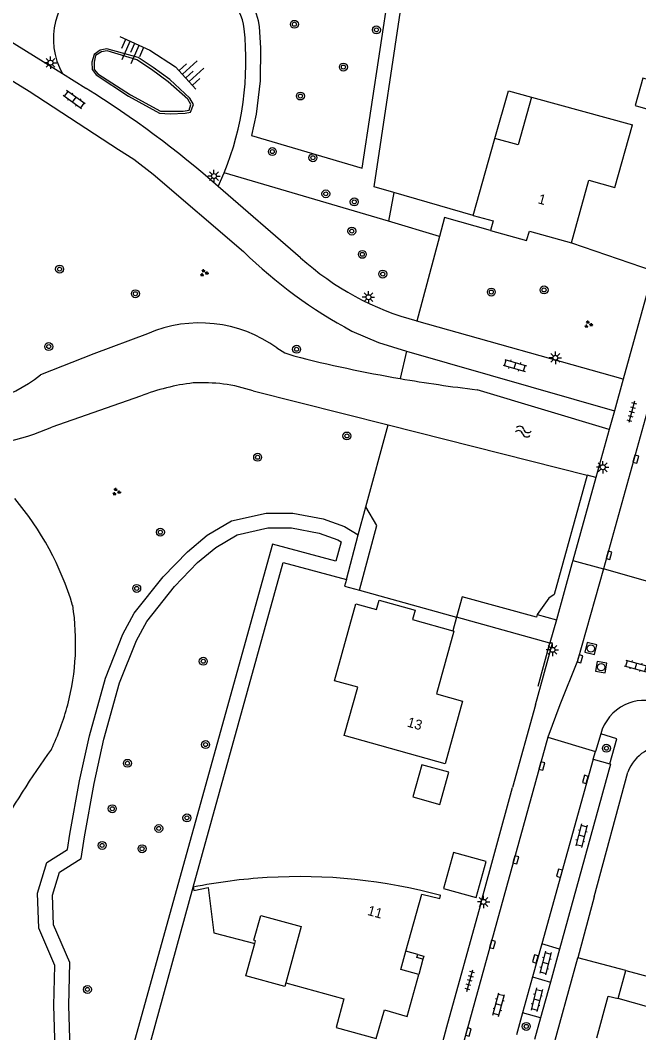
# Model space of a CAD drawing. Extents: x 136000 to 141014, y 402000 to 403500.
# Drawn here: x 138808.4 to 138870.7, y 402466.9 to 402569 of the extents above; entities that cross this region are included whole.
import ezdxf

# ---------------------------------------------------------------- set-up
doc = ezdxf.new("R2010")
doc.units = 0
for name, color, linetype in [('gg-afsc-erfafscheiding', 7, 'Continuous'), ('gg-afsc-hekwerk', 7, 'Continuous'), ('gg-afsc-muur', 7, 'Continuous'), ('gg-anno-huisnummerreeks BGT', 7, 'Continuous'), ('gg-bbg-bijgebouw', 7, 'Continuous'), ('gg-bbg-gedigitaliseerde bebouwing', 7, 'Continuous'), ('gg-bbg-hoofdgebouw', 7, 'Continuous'), ('gg-bbg-luifel en loopbrug', 7, 'Continuous'), ('gg-bbg-onder overbouw', 7, 'Continuous'), ('gg-bbg-pand overbouw', 7, 'Continuous'), ('gg-bbg-pilaar onder overbouw', 7, 'Continuous'), ('gg-bbg-pilaar pand', 7, 'Continuous'), ('gg-bbg-tussenscheiding', 7, 'Continuous'), ('gg-knt-bovenkant onderkant talud', 7, 'Continuous'), ('gg-knt-verharding', 7, 'Continuous'), ('gg-knt-verharding nz', 7, 'Continuous'), ('gg-kntw-bovenkant insteek waterloop', 7, 'Continuous'), ('gt-grn-groengrens', 7, 'Continuous'), ('gt-grn-vlakafsluiter', 7, 'Continuous'), ('gt-grn-weggrens', 7, 'Continuous'), ('gt-symb-boom', 7, 'Continuous'), ('gt-symb-groenvak', 7, 'Continuous'), ('gt-symb-klinker verharding', 7, 'Continuous'), ('gt-symb-kolk', 7, 'Continuous'), ('gt-symb-lichtmast', 7, 'Continuous'), ('gt-symb-rioolschacht', 7, 'Continuous'), ('gt-symb-talud symbool', 7, 'Continuous'), ('gt-symb-tegel verharding', 7, 'Continuous'), ('gt-symb-watersymbool', 7, 'Continuous')]:
    doc.layers.add(name, color=color, linetype=linetype)

# ---------------------------------------------------------------- blocks, each defined once
blk = doc.blocks.new('gt0-BOOM')
at = {"layer": 'gt-symb-boom'}
for radius in [0.4, 0.2]:
    blk.add_circle((0, 0), radius, dxfattribs=at)
blk = doc.blocks.new('gt0-TALUD_1')
at = {"layer": 'gt-symb-talud symbool'}
for p, q in [((-0.5, -2), (-0.5, 0)), ((0, -1), (0, 0)), ((-1, -1), (-1, 0)), ((0.5, -2), (0.5, 0)), ((1, -1), (1, 0))]:
    blk.add_line(p, q, dxfattribs=at)
blk = doc.blocks.new('gt0-TEG1')
at = {"layer": 'gt-symb-tegel verharding'}
for p, q in [((-1.12, 0), (1.12, 0)), ((-0.9, -0.25), (-0.9, 0.25)), ((-0.45, -0.25), (-0.45, 0.25)), ((0, -0.25), (0, 0.25)), ((0.45, -0.25), (0.45, 0.25)), ((0.9, -0.25), (0.9, 0.25))]:
    blk.add_line(p, q, dxfattribs=at)
blk = doc.blocks.new('gt0-KOLK')
at = {"layer": 'gt-symb-kolk'}
blk.add_lwpolyline([(0, 0), (0.38, 0), (0.38, 0.4), (-0.37, 0.4), (-0.37, 0), (0, 0)], dxfattribs=at)
blk = doc.blocks.new('gt0-KL1')
at = {"layer": 'gt-symb-klinker verharding'}
for p, q in [((-1.15, 0.3), (1.15, 0.3)), ((-1, -0.3), (-1, 0.3)), ((-0.5, 0.3), (-0.5, 0.45)), ((0, -0.3), (0, 0.3)), ((0.5, 0.3), (0.5, 0.45)), ((1, -0.3), (1, 0.3)), ((-1.15, -0.3), (1.15, -0.3)), ((-0.5, -0.45), (-0.5, -0.3)), ((0.5, -0.45), (0.5, -0.3))]:
    blk.add_line(p, q, dxfattribs=at)
blk = doc.blocks.new('gt0-LMAST')
at = {"layer": 'gt-symb-lichtmast'}
for p, q in [((-0.18, 0.17), (-0.45, 0.44)), ((0, 0.25), (0, 0.62)), ((0.17, 0.17), (0.44, 0.44)), ((-0.25, 0), (-0.63, 0)), ((-0.18, -0.18), (-0.45, -0.45)), ((0, -0.25), (0, -0.63)), ((0.44, -0.45), (0.17, -0.18)), ((0.25, 0), (0.62, 0))]:
    blk.add_line(p, q, dxfattribs=at)
blk.add_circle((0, 0), 0.25, dxfattribs=at)
blk = doc.blocks.new('gt0-RS')
at = {"layer": 'gt-symb-rioolschacht'}
blk.add_lwpolyline([(-0.5, -0.5), (0.5, -0.5), (0.5, 0.5), (-0.5, 0.5)], close=True, dxfattribs=at)
blk.add_circle((0, 0), 0.375, dxfattribs=at)
blk = doc.blocks.new('gt0-GRVAK')
at = {"layer": 'gt-symb-groenvak'}
for p, q in [((-0.11, 0.19), (-0.23, 0.24)), ((-0.18, 0.15), (0.09, 0.15)), ((-0.09, 0.21), (-0.16, 0.32)), ((-0.05, 0.21), (-0.05, 0.39)), ((0, 0.21), (0.06, 0.32)), ((0.02, 0.19), (0.13, 0.24)), ((0.26, -0.05), (0.2, 0.06)), ((0.31, -0.05), (0.31, 0.13)), ((0.35, -0.05), (0.41, 0.06)), ((-0.24, -0.23), (-0.36, -0.18)), ((-0.32, -0.26), (-0.05, -0.26)), ((-0.23, -0.21), (-0.29, -0.1)), ((-0.18, -0.2), (-0.18, -0.02)), ((-0.14, -0.21), (-0.07, -0.1)), ((-0.12, -0.23), (0, -0.18)), ((0.24, -0.07), (0.12, -0.02)), ((0.17, -0.11), (0.44, -0.11)), ((0.37, -0.07), (0.49, -0.02))]:
    blk.add_line(p, q, dxfattribs=at)
blk = doc.blocks.new('gt0-WA')
at = {"layer": 'gt-symb-watersymbool'}
for centre, start, end in [((-0.32, 0.02), 28.0725, 151.9275), ((0.43, 0.42), 208.0725, 331.9275), ((-0.32, -0.43), 28.0725, 151.9275), ((0.43, -0.03), 208.0725, 331.9275)]:
    blk.add_arc(centre, 0.425, start, end, dxfattribs=at)

msp = doc.modelspace()

# ---------------------------------------------------------------- linework, layer by layer
at = {"layer": 'gg-afsc-erfafscheiding'}
for p, q in [((138844.05, 402552.22), (138847.86, 402577.62)), ((138846.05, 402551.65), (138844.05, 402552.22)), ((138854.03, 402549.35), (138846.05, 402551.65)), ((138866.23, 402480.66), (138869.62, 402493.23))]:
    msp.add_line(p, q, dxfattribs=at)
msp.add_arc((138873.44, 402491.82), 4.07, 84.405, 159.7183, dxfattribs=at)
at = {"layer": 'gg-afsc-hekwerk'}
for p, q in [((138812.64, 402563.62), (138804.71, 402568.55)), ((138815.01, 402562.15), (138812.64, 402563.62)), ((138836.64, 402545.08), (138828.34, 402552.25)), ((138872.17, 402543.77), (138869.14, 402532.84)), ((138869.14, 402532.84), (138848.35, 402538.7)), ((138847.3, 402535.65), (138868.26, 402529.64)), ((138868.26, 402529.64), (138867.73, 402527.76)), ((138867.73, 402527.76), (138866.4, 402522.94)), ((138866.4, 402522.94), (138864.08, 402514.57)), ((138863.98, 402514.23), (138862.42, 402508.58)), ((138864.08, 402514.57), (138863.98, 402514.23)), ((138852.36, 402508.83), (138851.99, 402507.46)), ((138861.76, 402506.22), (138852.36, 402508.83)), ((138862.42, 402508.58), (138861.77, 402506.27)), ((138860.58, 402501.89), (138861.76, 402506.22)), ((138861.77, 402506.27), (138861.76, 402506.22)), ((138854.72, 402479.73), (138858, 402491.66)), ((138851.35, 402467.51), (138848.16, 402455.94))]:
    msp.add_line(p, q, dxfattribs=at)
for points in [[(138801.61, 402566.58), (138809.28, 402561.86), (138818.29, 402555.99), (138819.82, 402555.02), (138821.79, 402553.5), (138830.89, 402545.71)], [(138841.81, 402537.69), (138844.49, 402536.52), (138847.3, 402535.65)]]:
    msp.add_lwpolyline(points, dxfattribs=at)
for centre, radius, start, end in [((138763.46, 402478.8), 98, 48.5416, 58.261), ((138864.24, 402579.67), 47.6, 225.519, 241.8783), ((138855.6, 402565.97), 28.21, 227.7736, 255.1098)]:
    msp.add_arc(centre, radius, start, end, dxfattribs=at)
at = {"layer": 'gg-afsc-muur'}
for p in [(138866.23, 402480.66), (138869.41, 402473.24)]:
    msp.add_line(p, (138864.56, 402474.49), dxfattribs=at)
at = {"layer": 'gg-bbg-bijgebouw'}
for p, q in [((138868.63, 402470.39), (138869.41, 402473.24)), ((138869.41, 402473.24), (138875.42, 402471.57))]:
    msp.add_line(p, q, dxfattribs=at)
msp.add_lwpolyline([(138871.14, 402563.19), (138870.35, 402560.42), (138876.56, 402558.65), (138877.35, 402561.43), (138871.14, 402563.19)], dxfattribs=at)
at = {"layer": 'gg-bbg-gedigitaliseerde bebouwing'}
for p, q in [((138859.9, 402561.28), (138870.08, 402558.49)), ((138854.03, 402549.35), (138856.22, 402557.11))]:
    msp.add_line(p, q, dxfattribs=at)
msp.add_lwpolyline([(138859.9, 402561.28), (138858.55, 402556.46), (138856.22, 402557.11)], dxfattribs=at)
at = {"layer": 'gg-bbg-hoofdgebouw'}
for points in [[(138863.95, 402546.58), (138865.68, 402552.9), (138868.31, 402552.17), (138870.08, 402558.49)], [(138854.03, 402549.35), (138856.04, 402548.79), (138855.77, 402547.84)], [(138855.77, 402547.84), (138859.42, 402546.82), (138859.69, 402547.77), (138863.95, 402546.58)], [(138851.99, 402507.46), (138852.09, 402507.43), (138850.33, 402501.13), (138852.97, 402500.39), (138851.2, 402494.05), (138841.03, 402496.9), (138842.39, 402501.77), (138840.04, 402502.43), (138842.21, 402510.2), (138844.3, 402509.61), (138844.57, 402510.56), (138848.18, 402509.55), (138847.91, 402508.6), (138851.99, 402507.46)], [(138825.81, 402481.62), (138825.87, 402481.3), (138827.34, 402481.58), (138827.89, 402477.03), (138832.01, 402475.93)], [(138847.24, 402475.17), (138848.84, 402480.92), (138850.67, 402480.47), (138850.75, 402480.77)], [(138832.01, 402475.93), (138832.09, 402476.23), (138831.94, 402476.27), (138832.63, 402478.77), (138836.7, 402477.65), (138835.14, 402471.98)], [(138835.14, 402471.98), (138841.01, 402470.37), (138840.22, 402467.47), (138844.27, 402466.36), (138845.08, 402469.25), (138847.39, 402468.6), (138848.55, 402472.82)], [(138866.48, 402466.43), (138867.64, 402470.62), (138868.63, 402470.39)]]:
    msp.add_lwpolyline(points, dxfattribs=at)
for centre, radius, start, end in [((138836.51, 402428.62), 54.07, 93.4326, 101.4125), ((138836.5, 402428.69), 54, 74.6901, 93.4223)]:
    msp.add_arc(centre, radius, start, end, dxfattribs=at)
at = {"layer": 'gg-bbg-luifel en loopbrug'}
for points in [[(138856.22, 402557.11), (138857.58, 402561.91), (138859.9, 402561.28)], [(138847.94, 402490.72), (138850.66, 402489.96), (138851.57, 402493.21), (138848.85, 402493.97), (138847.94, 402490.72)], [(138854.34, 402480.58), (138855.34, 402484.2), (138852.04, 402485.11), (138851.04, 402481.49), (138854.34, 402480.58)], [(138835.14, 402471.98), (138835.04, 402471.6), (138831.11, 402472.67), (138832.01, 402475.93)]]:
    msp.add_lwpolyline(points, dxfattribs=at)
at = {"layer": 'gg-bbg-onder overbouw'}
msp.add_lwpolyline([(138848.55, 402472.82), (138846.74, 402473.34), (138847.24, 402475.17)], dxfattribs=at)
at = {"layer": 'gg-bbg-pand overbouw'}
for p, q in [((138848.45, 402474.84), (138847.24, 402475.17)), ((138848.97, 402474.35), (138848.55, 402472.82))]:
    msp.add_line(p, q, dxfattribs=at)
at = {"layer": 'gg-bbg-pilaar onder overbouw'}
msp.add_lwpolyline([(138848.97, 402474.35), (138848.36, 402474.53), (138848.45, 402474.84)], dxfattribs=at)
at = {"layer": 'gg-bbg-pilaar pand'}
msp.add_lwpolyline([(138848.45, 402474.84), (138849.06, 402474.66), (138848.97, 402474.35)], dxfattribs=at)
at = {"layer": 'gg-bbg-tussenscheiding'}
msp.add_line((138874.7, 402468.68), (138868.63, 402470.39), dxfattribs=at)
at = {"layer": 'gg-knt-bovenkant onderkant talud'}
msp.add_line((138828.34, 402552.25), (138828.94, 402553.64), dxfattribs=at)
for points in [[(138818.42, 402567.38), (138821.45, 402566.02), (138824.04, 402564.34), (138826.09, 402562.07)], [(138821.78, 402564.25), (138820.28, 402565.26), (138817.11, 402566.13), (138816.44, 402566.02), (138815.85, 402565.58), (138815.61, 402564.79), (138815.64, 402564.07), (138816.04, 402563.52), (138819.29, 402561.36), (138822.43, 402559.64), (138823.49, 402559.59), (138825.02, 402559.64), (138825.55, 402559.77), (138825.83, 402560.53), (138825.47, 402561.17), (138823.45, 402563.05), (138821.78, 402564.25)], [(138821.6, 402564.07), (138820.15, 402565.03), (138817.14, 402565.92), (138816.57, 402565.84), (138815.98, 402565.45), (138815.83, 402564.78), (138815.84, 402564.07), (138816.2, 402563.62), (138819.48, 402561.49), (138822.53, 402559.84), (138823.51, 402559.87), (138824.8, 402559.84), (138825.41, 402559.97), (138825.58, 402560.53), (138825.26, 402561.05), (138823.29, 402562.81), (138821.6, 402564.07)]]:
    msp.add_lwpolyline(points, dxfattribs=at)
for centre, radius, start, end in [((138818.99, 402567.15), 7.26, 122.9594, 209.0803), ((138825.99, 402567.63), 5, 6.1225, 48.6605), ((138800.85, 402564.94), 30.28, 338.0838, 6.1134), ((138784.58, 402501.26), 30.38, 16.7789, 40.0594), ((138789.34, 402506.23), 24.63, 345.3574, 8.8916), ((138789.31, 402506.24), 24.66, 334.2734, 345.3446), ((138896.84, 402434.59), 104.85, 144.4597, 150.1869)]:
    msp.add_arc(centre, radius, start, end, dxfattribs=at)
at = {"layer": 'gg-knt-verharding'}
for p, q in [((138873.26, 402535.74), (138867.16, 402513.72)), ((138869.14, 402532.84), (138868.26, 402529.64)), ((138871.96, 402512.35), (138867.16, 402513.72)), ((138861.77, 402506.27), (138861.88, 402506.24)), ((138860.3, 402500), (138858, 402491.66)), ((138862.76, 402500), (138861.54, 402496.75)), ((138861.54, 402496.75), (138841.12, 402422.82)), ((138861.54, 402496.75), (138866.34, 402495.31)), ((138866.88, 402497.07), (138866.34, 402495.31)), ((138866.12, 402494.52), (138866.34, 402495.31)), ((138866.12, 402494.52), (138867.81, 402494.05)), ((138854.72, 402479.73), (138851.35, 402467.51)), ((138862.72, 402475.39), (138861.81, 402472.06)), ((138855.27, 402440.73), (138864.56, 402474.49)), ((138861.81, 402472.06), (138860.81, 402468.46)), ((138859.01, 402468.95), (138858.4, 402466.75)), ((138860.81, 402468.46), (138859.01, 402468.95)), ((138860.81, 402468.46), (138860.21, 402466.26))]:
    msp.add_line(p, q, dxfattribs=at)
for points in [[(138867.16, 402513.72), (138864.54, 402504.44), (138862.76, 402500)], [(138860.3, 402500), (138862.01, 402506.21), (138861.88, 402506.24)], [(138867.81, 402494.05), (138868.5, 402496.57), (138866.88, 402497.07)], [(138867.81, 402494.05), (138867.86, 402494.04), (138862.72, 402475.39)]]:
    msp.add_lwpolyline(points, dxfattribs=at)
for centre, start, end in [((138871.31, 402495.89), 116.0796, 165.0591), ((138871.31, 402495.88), 71.7075, 116.0529)]:
    msp.add_arc(centre, 4.58, start, end, dxfattribs=at)
at = {"layer": 'gg-knt-verharding nz'}
for p, q in [((138866.12, 402494.52), (138860.95, 402475.92)), ((138860.95, 402475.92), (138860.02, 402472.58)), ((138862.72, 402475.39), (138860.95, 402475.92)), ((138860.02, 402472.58), (138859.01, 402468.95)), ((138860.02, 402472.58), (138861.81, 402472.06))]:
    msp.add_line(p, q, dxfattribs=at)
at = {"layer": 'gg-kntw-bovenkant insteek waterloop'}
for p, q in [((138831.85, 402531.66), (138845.45, 402528.23)), ((138867.73, 402527.76), (138854.42, 402531.77)), ((138820.52, 402531.13), (138811.56, 402528)), ((138845.45, 402528.23), (138865.53, 402523.16)), ((138866.4, 402522.94), (138865.53, 402523.16))]:
    msp.add_line(p, q, dxfattribs=at)
for points in [[(138821.2, 402537.42), (138815.8, 402535.39), (138810.43, 402533.27)], [(138834.24, 402535.98), (138835.06, 402535.49), (138835.95, 402535.18)]]:
    msp.add_lwpolyline(points, dxfattribs=at)
for centre, radius, start, end in [((138826.46, 402525.25), 13.26, 54.0423, 113.3641), ((138871.1, 402674.13), 143.33, 255.8043, 260.1851), ((138801.91, 402543.84), 13.57, 258.9655, 308.8545), ((138828.56, 402510.23), 22.4, 97.0744, 111.0541), ((138826.73, 402516.21), 16.27, 71.6555, 93.2434), ((138871.07, 402673.69), 142.89, 260.1681, 263.3111), ((138800.2, 402554.99), 29.29, 272.8025, 292.818)]:
    msp.add_arc(centre, radius, start, end, dxfattribs=at)
at = {"layer": 'gt-grn-groengrens'}
for p, q in [((138845.51, 402548.78), (138828.94, 402553.64)), ((138846.05, 402551.65), (138845.51, 402548.78)), ((138850.62, 402547.22), (138845.51, 402548.78)), ((138850.62, 402547.22), (138848.35, 402538.7)), ((138847.3, 402535.65), (138846.67, 402532.9)), ((138843.2, 402519.95), (138845.45, 402528.23)), ((138842.44, 402517.14), (138843.2, 402519.95)), ((138841.25, 402512.65), (138842.44, 402517.14)), ((138842.57, 402511.56), (138852.36, 402508.83)), ((138860.49, 402509.12), (138862.42, 402508.58)), ((138819.28, 402457.93), (138825.81, 402481.62))]:
    msp.add_line(p, q, dxfattribs=at)
for points in [[(138831.02, 402571.73), (138831.24, 402571.46), (138831.61, 402570.89), (138831.92, 402570.29), (138832.17, 402569.65), (138832.35, 402568.99), (138832.45, 402568.34), (138832.6, 402566.25), (138832.56, 402562.9), (138832.16, 402559.55), (138831.68, 402557.4), (138842.85, 402554.12), (138846.46, 402578.07), (138850.16, 402600.6), (138852.36, 402614.86), (138858, 402637.76), (138862.71, 402659.89), (138868.57, 402680.88)], [(138855.77, 402547.84), (138851.13, 402549.13), (138850.62, 402547.22)], [(138865.53, 402523.16), (138862.19, 402511.14), (138861.67, 402510.76), (138860.49, 402509.12)], [(138811.91, 402465.26), (138811.77, 402469.7), (138811.86, 402473.73), (138810.26, 402477.49), (138810.14, 402481.02), (138811.05, 402484.1), (138813.14, 402485.41), (138813.39, 402486.96), (138814.35, 402492.35), (138815.35, 402496.89), (138816.97, 402502.68), (138818.73, 402507.13), (138819.88, 402509.23), (138822.79, 402512.9), (138825.23, 402515.43), (138827.23, 402517.11), (138829.67, 402518.54), (138833.18, 402519.34), (138835.85, 402519.34), (138838.91, 402518.76), (138841.06, 402518), (138842.44, 402517.14)], [(138842.57, 402511.56), (138844.31, 402518.09), (138843.2, 402519.95)], [(138813.42, 402465.26), (138813.27, 402469.71), (138813.37, 402474.02), (138811.74, 402477.82), (138811.65, 402480.83), (138812.33, 402483.13), (138814.52, 402484.5), (138814.87, 402486.71), (138815.82, 402492.06), (138816.8, 402496.53), (138818.39, 402502.21), (138820.09, 402506.49), (138821.14, 402508.4), (138823.92, 402511.92), (138826.25, 402514.34), (138828.1, 402515.87), (138830.23, 402517.13), (138833.35, 402517.84), (138835.71, 402517.84), (138838.52, 402517.31), (138840.4, 402516.64), (138840.71, 402516.45), (138840.18, 402514.49), (138833.82, 402516.21), (138817.71, 402458.26)], [(138825.81, 402481.62), (138834.87, 402514.37), (138841.25, 402512.65)], [(138841.25, 402512.65), (138841.07, 402511.98), (138842.57, 402511.56)], [(138860.49, 402509.12), (138860.41, 402508.83), (138852.92, 402510.91), (138852.36, 402508.83)]]:
    msp.add_lwpolyline(points, dxfattribs=at)
at = {"layer": 'gt-grn-vlakafsluiter'}
msp.add_line((138863.95, 402546.58), (138872.17, 402543.77), dxfattribs=at)
at = {"layer": 'gt-grn-weggrens'}
msp.add_line((138864.08, 402514.57), (138867.16, 402513.72), dxfattribs=at)

# ---------------------------------------------------------------- block references
at = {"layer": 'gt-symb-boom'}
for p in [(138836.01, 402568.61), (138844.28, 402568.05), (138840.95, 402564.3), (138836.62, 402561.38), (138833.79, 402555.78), (138837.88, 402555.16), (138839.18, 402551.52), (138842.05, 402550.71), (138841.8, 402547.76), (138842.86, 402545.42), (138812.35, 402543.93), (138844.92, 402543.43), (138819.99, 402541.45), (138855.86, 402541.62), (138861.17, 402541.83), (138811.26, 402536.12), (138836.23, 402535.85), (138841.3, 402527.11), (138832.31, 402524.96), (138822.51, 402517.41), (138820.12, 402511.74), (138826.83, 402504.4), (138827.06, 402496), (138867.46, 402495.63), (138819.19, 402494.11), (138817.66, 402489.53), (138825.18, 402488.61), (138822.35, 402487.54), (138816.64, 402485.83), (138820.66, 402485.5), (138815.16, 402471.31), (138859.38, 402467.59)]:
    msp.add_blockref('gt0-BOOM', p, dxfattribs=at)
at = {"layer": 'gt-symb-groenvak'}
for p in [(138826.9, 402543.55), (138865.63, 402538.36), (138818.06, 402521.48)]:
    msp.add_blockref('gt0-GRVAK', p, dxfattribs=at)
at = {"layer": 'gt-symb-klinker verharding'}
for p, rotation in [((138813.81, 402561.01), 144.27586519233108), ((138858.23, 402534.21), -15.787947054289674), ((138870.45, 402503.92), -15.425970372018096), ((138864.95, 402486.82), -104.17514205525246), ((138861.32, 402473.98), -104.17514205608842), ((138856.6, 402469.77), 75.10181274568), ((138860.43, 402470.28), -104.17514205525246)]:
    msp.add_blockref('gt0-KL1', p, dxfattribs=dict(at, rotation=rotation))
at = {"layer": 'gt-symb-kolk'}
for p, rotation in [((138870.23, 402524.83), -105.48118592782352), ((138867.53, 402515.14), -105.55172489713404), ((138864.61, 402504.7), -105.78794705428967), ((138860.76, 402493.9), -105.2450703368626), ((138865.53, 402492.43), 74.57402962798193), ((138858.14, 402484.44), -105.48118592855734), ((138862.92, 402482.97), 74.33789365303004), ((138855.79, 402475.91), -105.37072543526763), ((138860.49, 402474.33), 74.28274755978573), ((138853.35, 402467.08), -105.48118592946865)]:
    msp.add_blockref('gt0-KOLK', p, dxfattribs=dict(at, rotation=rotation))
at = {"layer": 'gt-symb-lichtmast'}
for p in [(138811.44, 402564.74), (138827.91, 402553.31), (138843.48, 402541.1), (138862.31, 402534.99), (138867.09, 402523.96), (138862.02, 402505.55), (138855.08, 402480.14)]:
    msp.add_blockref('gt0-LMAST', p, dxfattribs=at)
at = {"layer": 'gt-symb-rioolschacht'}
for p, rotation in [((138865.88, 402505.68), -104.17514205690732), ((138866.93, 402503.8), -99.79214624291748)]:
    msp.add_blockref('gt0-RS', p, dxfattribs=dict(at, rotation=rotation))
at = {"layer": 'gt-symb-talud symbool'}
for p, xscale, yscale, rotation in [((138819.93, 402566.7), 1.000016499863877, 1.0000164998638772, -24.07883723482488), ((138825.06, 402563.21), 1.0004024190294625, 1.0004024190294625, 132.12343818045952)]:
    msp.add_blockref('gt0-TALUD_1', p, dxfattribs=dict(at, xscale=xscale, yscale=yscale, rotation=rotation))
at = {"layer": 'gt-symb-tegel verharding'}
for p, rotation in [((138870, 402529.54), -105.55172489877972), ((138853.69, 402472.2), 74.44827510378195)]:
    msp.add_blockref('gt0-TEG1', p, dxfattribs=dict(at, rotation=rotation))
at = {"layer": 'gt-symb-watersymbool', "rotation": 165.82485794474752}
msp.add_blockref('gt0-WA', (138859.13, 402527.53), dxfattribs=at)

# ---------------------------------------------------------------- texts
at = {"layer": 'gg-anno-huisnummerreeks BGT'}
for s, rotation, p in [('1', 344.6, (138860.49, 402550.58)), ('13', 344.4, (138847.3, 402497.83)), ('11', 344.4, (138843.3, 402478.84))]:
    msp.add_text(s, height=1, rotation=rotation, dxfattribs=at).set_placement(p)

doc.saveas('drawing.dxf')
